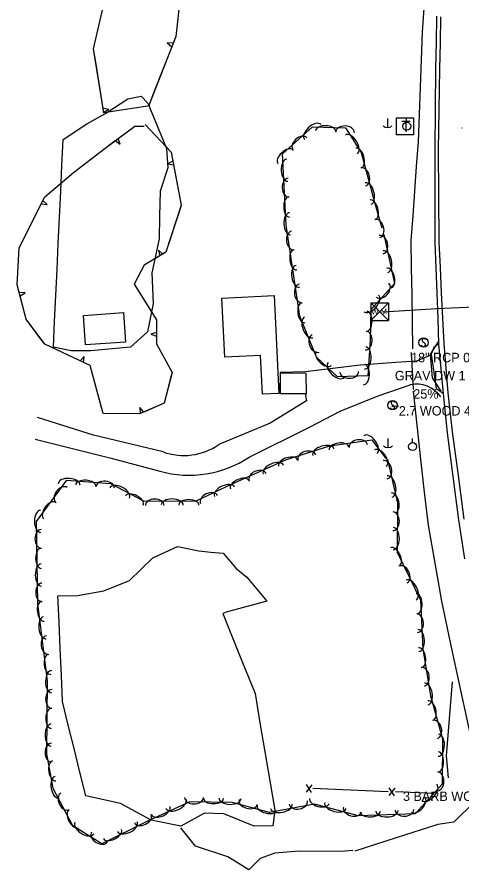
# Model space of a CAD drawing. Extents: x 954793 to 988390, y 1867850 to 1924428.
# Drawn here: x 960717.7 to 960953.6, y 1903296.9 to 1903749.7 of the extents above; entities that cross this region are included whole.
import ezdxf

# ---------------------------------------------------------------- set-up
doc = ezdxf.new("R2010")
doc.units = 0
for name, color, linetype in [('S_BUILDING', 7, 'Continuous'), ('S_DITCHLINE', 7, 'Continuous'), ('S_DRG_PT_SYM', 7, 'Continuous'), ('S_DRIVEWAY', 7, 'Continuous'), ('S_EDGE_BITUMINOUS', 7, 'Continuous'), ('S_EDGE_PAVEMENT', 7, 'Continuous'), ('S_FENCE', 7, 'Continuous'), ('S_MSC_PT_SYM', 7, 'Continuous'), ('S_OBSCURES', 7, 'Continuous'), ('S_SHOULDER', 7, 'Continuous'), ('S_SIDE_DRAIN', 7, 'Continuous'), ('S_SIDE_DRAIN_ANNOT', 7, 'Continuous'), ('S_SIDEWALK', 7, 'Continuous'), ('S_SIGN', 7, 'Continuous'), ('S_SIGN_ANNOT', 7, 'Continuous'), ('S_STREAM', 7, 'Continuous'), ('S_SURVEY_TEXT_ANNOT', 7, 'Continuous'), ('S_TELEPHONE_UTILITIES', 7, 'Continuous'), ('S_TREE', 7, 'Continuous'), ('S_UTILITY_POLE', 7, 'Continuous'), ('S_UTL_PT_SYM', 7, 'Continuous'), ('S_WATER_UTILITIES', 7, 'Continuous')]:
    doc.layers.add(name, color=color, linetype=linetype)

msp = doc.modelspace()

# ---------------------------------------------------------------- linework, layer by layer
at = {"layer": 'S_BUILDING'}
for points in [[(960826.35, 1903600.46), (960854.05, 1903601.82), (960856.6, 1903549.92), (960847.78, 1903549.49), (960846.78, 1903570), (960827.89, 1903569.08)], [(960752.95, 1903591.32), (960774.19, 1903592.81), (960775.29, 1903577.14), (960754.05, 1903575.65)]]:
    msp.add_lwpolyline(points, close=True, dxfattribs=at)
at = {"layer": 'S_DITCHLINE'}
for points in [[(960927.59, 1903573.51), (960927.38, 1903587.89), (960927.17, 1903602.26), (960926.95, 1903616.64), (960926.74, 1903631.02), (960927.7, 1903644.12), (960928.65, 1903657.22), (960929.61, 1903670.32), (960930.56, 1903683.42), (960931.11, 1903697.96), (960931.66, 1903712.5), (960932.21, 1903727.05), (960932.75, 1903741.59), (960933.92, 1903759.54)], [(960961.77, 1903351.6), (960957.06, 1903373.59), (960952.35, 1903395.58), (960947.63, 1903417.57), (960942.92, 1903439.57), (960939.41, 1903459.77), (960935.91, 1903479.97), (960933.83, 1903497.5), (960931.76, 1903515.04), (960929.82, 1903533.07), (960927.89, 1903551.11)], [(960960.27, 1903333.1), (960949.32, 1903322.32), (960940.76, 1903321.1), (960918.82, 1903313.96), (960896.88, 1903306.82)]]:
    msp.add_lwpolyline(points, dxfattribs=at)
at = {"layer": 'S_DRG_PT_SYM'}
for points in [[(960926.64, 1903571.43), (960926.64, 1903571.48), (960926.64, 1903571.43), (960926.59, 1903571.43), (960926.64, 1903571.43), (960926.64, 1903571.38), (960926.64, 1903571.43), (960926.69, 1903571.43)], [(960927.82, 1903552.11), (960927.82, 1903552.16), (960927.82, 1903552.11), (960927.77, 1903552.11), (960927.82, 1903552.11), (960927.82, 1903552.06), (960927.82, 1903552.11), (960927.87, 1903552.11)]]:
    msp.add_lwpolyline(points, dxfattribs=at)
at = {"layer": 'S_DRIVEWAY'}
for points in [[(960942.63, 1903551.01), (960938.04, 1903558.13), (960937, 1903570.64), (960941.24, 1903577.21)], [(960937.15, 1903570.11), (960929.58, 1903567.03), (960918.58, 1903566.34), (960899.58, 1903564.93), (960870.64, 1903561.28), (960857.2, 1903560.92), (960857.11, 1903549.88), (960870.56, 1903549.76), (960871.28, 1903546.03), (960851.87, 1903534.01), (960824.71, 1903522.76)], [(960840.86, 1903516.11), (960873.2, 1903532.13), (960889.13, 1903540.42), (960909.24, 1903548.57), (960926.25, 1903554.52)], [(960795.14, 1903518.86), (960758.27, 1903527.65), (960728.46, 1903537.15)], [(960727.29, 1903525.65), (960767.58, 1903515.5), (960793.42, 1903508.62)]]:
    msp.add_lwpolyline(points, dxfattribs=at)
msp.add_arc((960929.38, 1903538.68), 16.14, 35.7486, 101.173, dxfattribs=at)
for centre, major_axis, ratio, start_param, end_param in [((960806.44, 1903547.93), (31.11, 6.3), 0.975886, 4.152917, 5.131186), ((960809.28, 1903563.06), (53.71, 19.03), 0.992562, 4.091901, 4.962068)]:
    msp.add_ellipse(centre, major_axis=major_axis, ratio=ratio, start_param=start_param, end_param=end_param, dxfattribs=at)
at = {"layer": 'S_EDGE_BITUMINOUS'}
msp.add_lwpolyline([(960941.28, 1903576.16), (960938.69, 1903574.22), (960937.3, 1903570.69), (960939.99, 1903552.51), (960943.62, 1903549.98)], dxfattribs=at)
at = {"layer": 'S_EDGE_PAVEMENT'}
msp.add_lwpolyline([(960942.32, 1903749.79), (960942, 1903735.98), (960941.68, 1903722.17), (960941.36, 1903700.69), (960941.03, 1903679.21), (960941.2, 1903654.72), (960941.36, 1903630.24), (960942.02, 1903616.77), (960942.67, 1903603.3), (960943.33, 1903589.82), (960943.98, 1903576.35), (960945.1, 1903563.27), (960946.22, 1903550.2), (960948.52, 1903529.46), (960951.55, 1903506.32), (960954.58, 1903483.19)], dxfattribs=at)
at = {"layer": 'S_FENCE'}
for p, q in [((960874.02, 1903342.15), (960870.99, 1903338.17)), ((960873.85, 1903338.05), (960871.16, 1903342.26)), ((960917.97, 1903340.35), (960914.94, 1903336.38)), ((960917.8, 1903336.26), (960915.11, 1903340.47))]:
    msp.add_line(p, q, dxfattribs=at)
for points in [[(960914.46, 1903338.45), (960874.5, 1903340.08)], [(960938.43, 1903337.47), (960918.45, 1903338.28)]]:
    msp.add_lwpolyline(points, dxfattribs=at)
at = {"layer": 'S_MSC_PT_SYM'}
for points in [[(960953.54, 1903690.79), (960953.54, 1903690.84), (960953.54, 1903690.79), (960953.49, 1903690.79), (960953.54, 1903690.79), (960953.54, 1903690.74), (960953.54, 1903690.79), (960953.59, 1903690.79)], [(960918.04, 1903561.84), (960918.04, 1903561.89), (960918.04, 1903561.84), (960917.99, 1903561.84), (960918.04, 1903561.84), (960918.04, 1903561.79), (960918.04, 1903561.84), (960918.09, 1903561.84)], [(960916.6, 1903542.87), (960916.6, 1903542.92), (960916.6, 1903542.87), (960916.55, 1903542.87), (960916.6, 1903542.87), (960916.6, 1903542.82), (960916.6, 1903542.87), (960916.65, 1903542.87)], [(960920.17, 1903543.14), (960920.17, 1903543.19), (960920.17, 1903543.14), (960920.12, 1903543.14), (960920.17, 1903543.14), (960920.17, 1903543.09), (960920.17, 1903543.14), (960920.22, 1903543.14)], [(960872.12, 1903340.17), (960872.12, 1903340.22), (960872.12, 1903340.17), (960872.07, 1903340.17), (960872.12, 1903340.17), (960872.12, 1903340.12), (960872.12, 1903340.17), (960872.17, 1903340.17)], [(960922.35, 1903338.53), (960922.35, 1903338.58), (960922.35, 1903338.53), (960922.3, 1903338.53), (960922.35, 1903338.53), (960922.35, 1903338.48), (960922.35, 1903338.53), (960922.4, 1903338.53)], [(960938.43, 1903337.47), (960938.43, 1903337.52), (960938.43, 1903337.47), (960938.38, 1903337.47), (960938.43, 1903337.47), (960938.43, 1903337.42), (960938.43, 1903337.47), (960938.48, 1903337.47)]]:
    msp.add_lwpolyline(points, dxfattribs=at)
at = {"layer": 'S_OBSCURES'}
for points in [[(960742.18, 1903684.73), (960754.65, 1903692.95), (960764.18, 1903698.23), (960776.46, 1903706.3), (960783.51, 1903707.7), (960787.1, 1903703.9), (960791.66, 1903692.88), (960796.89, 1903679.86), (960797.66, 1903669.61), (960793.59, 1903657.27), (960793.32, 1903643.94), (960793.12, 1903631.97), (960789.17, 1903613.94), (960789.82, 1903597.62), (960786.96, 1903582.61), (960777.87, 1903574.39), (960756.81, 1903572.49), (960746.45, 1903572.58), (960736.95, 1903574.35), (960737.6, 1903588.15), (960738.26, 1903601.95), (960738.91, 1903615.74), (960739.56, 1903629.54), (960740.22, 1903643.34), (960740.87, 1903657.13), (960741.52, 1903670.93)], [(960741.8, 1903386.36), (960741.19, 1903400.36), (960740.58, 1903414.37), (960739.98, 1903428.37), (960739.37, 1903442.37), (960749.75, 1903442.59), (960763.64, 1903445.03), (960777.41, 1903450.51), (960789.68, 1903462.65), (960802.72, 1903468.53), (960814.09, 1903466.25), (960820.41, 1903465.58), (960826.97, 1903465.02), (960833.9, 1903456.85), (960839.64, 1903452.32), (960850.24, 1903439.64), (960828.63, 1903433.79), (960826.79, 1903433.04), (960835.35, 1903411.76), (960843.91, 1903390.49), (960846.51, 1903375.04), (960849.11, 1903359.6), (960851.72, 1903344.16), (960854.32, 1903328.71), (960853.36, 1903320.4), (960843.45, 1903320.06), (960827.43, 1903326.71), (960817.1, 1903327), (960804.57, 1903320.21), (960788.75, 1903323.38), (960772.53, 1903332.2), (960754.14, 1903336.22), (960751.06, 1903348.75), (960747.97, 1903361.29), (960744.88, 1903373.82)]]:
    msp.add_lwpolyline(points, close=True, dxfattribs=at)
at = {"layer": 'S_SHOULDER'}
msp.add_lwpolyline([(960940.18, 1903750.11), (960939.92, 1903736.28), (960939.65, 1903722.44), (960939.44, 1903700.81), (960939.22, 1903679.18), (960939.21, 1903654.61), (960939.2, 1903630.04), (960939.72, 1903616.55), (960940.24, 1903603.07), (960940.76, 1903589.58), (960941.28, 1903576.09), (960942.45, 1903562.99), (960943.62, 1903549.88), (960945.83, 1903528.88), (960948.83, 1903505.83), (960951.83, 1903482.79), (960954.97, 1903462.15)], dxfattribs=at)
at = {"layer": 'S_SIDE_DRAIN'}
msp.add_line((960926.64, 1903571.43), (960927.82, 1903552.11), dxfattribs=at)
at = {"layer": 'S_SIDEWALK'}
msp.add_lwpolyline([(960870.8, 1903560.87), (960871.1, 1903549.53), (960857.33, 1903549.87), (960857.44, 1903560.6), (960870.24, 1903560.87)], dxfattribs=at)
at = {"layer": 'S_SIGN'}
msp.add_line((960920.17, 1903543.14), (960916.6, 1903542.87), dxfattribs=at)
for centre in [(960933.31, 1903576.89), (960916.86, 1903543.62)]:
    msp.add_circle(centre, 2.49, dxfattribs=at)
for centre, radius, start, end in [((960933.99, 1903578.22), 1.5, 167.1196, 241.9813), ((960933.38, 1903578.16), 0.95, 16.5258, 156.8957), ((960932.89, 1903575.55), 1.4, 358.6529, 73.7063), ((960933.15, 1903576.07), 1.28, 204.641, 335.359), ((960917.55, 1903544.95), 1.5, 167.1196, 241.9813), ((960916.94, 1903544.89), 0.95, 16.5258, 156.8957), ((960916.71, 1903542.8), 1.28, 204.641, 335.359), ((960916.45, 1903542.28), 1.4, 358.6529, 73.7063)]:
    msp.add_arc(centre, radius, start, end, dxfattribs=at)
at = {"layer": 'S_STREAM'}
for points in [[(960948.48, 1903396.82), (960945.18, 1903357.56), (960946.38, 1903345.85)], [(960895.76, 1903307.17), (960889.52, 1903306.74), (960867.37, 1903306.93), (960854.4, 1903305.83), (960846.59, 1903302.99), (960840.66, 1903296.9), (960829.53, 1903303.78), (960812.35, 1903309.47), (960804.55, 1903319.26)]]:
    msp.add_lwpolyline(points, dxfattribs=at)
at = {"layer": 'S_TELEPHONE_UTILITIES'}
msp.add_lwpolyline([(960918.97, 1903687.2), (960918.97, 1903696.2), (960927.97, 1903696.2), (960927.97, 1903687.2)], close=True, dxfattribs=at)
at = {"layer": 'S_TREE'}
for p, q in [((960800.48, 1903735.79), (960797.39, 1903736.01)), ((960797.39, 1903736.01), (960799.76, 1903733.96)), ((960766.39, 1903700.57), (960763.29, 1903701.12)), ((960763.6, 1903699.18), (960766.39, 1903700.57)), ((960769.81, 1903684.08), (960772.36, 1903682.25)), ((960772.36, 1903682.25), (960771.38, 1903685.26)), ((960800.34, 1903673.25), (960797.57, 1903671.76)), ((960797.57, 1903671.76), (960800.7, 1903671.32)), ((960730.53, 1903650.61), (960733.64, 1903650.12)), ((960733.64, 1903650.12), (960731.41, 1903652.37)), ((960795.04, 1903623.9), (960792.69, 1903625.99)), ((960792.69, 1903625.99), (960793.35, 1903622.89)), ((960721.93, 1903603.3), (960718.77, 1903603.52)), ((960719.26, 1903601.62), (960721.93, 1903603.3)), ((960791.71, 1903582.25), (960788.71, 1903581.31)), ((960788.71, 1903581.31), (960791.71, 1903580.28)), ((960753.32, 1903569.45), (960751.11, 1903567.18)), ((960752.89, 1903566.34), (960753.32, 1903569.45)), ((960784.87, 1903540.01), (960782.81, 1903542.39)), ((960782.81, 1903542.39), (960783.06, 1903539.23))]:
    msp.add_line(p, q, dxfattribs=at)
for points in [[(960788.1, 1903702.65), (960763.64, 1903698.93), (960758.32, 1903732.85), (960763.56, 1903755.63), (960780.1, 1903786.18), (960781.18, 1903815.46), (960781.43, 1903848.36), (960804.05, 1903862.92), (960811.27, 1903833.61), (960805.3, 1903770.18), (960801.85, 1903739.29), (960787.56, 1903702.75)], [(960804.2, 1903760.4), (960801.85, 1903739.29), (960800.48, 1903735.79)], [(960759.42, 1903725.82), (960758.32, 1903732.85), (960762.33, 1903750.27)], [(960799.76, 1903733.96), (960790.67, 1903710.7)], [(960763.29, 1903701.12), (960759.42, 1903725.82)], [(960790.67, 1903710.7), (960787.56, 1903702.75)], [(960788.1, 1903702.65), (960763.64, 1903698.93), (960763.6, 1903699.18)], [(960785.62, 1903692.7), (960799.44, 1903677.98), (960804.76, 1903649.89), (960796.66, 1903624.86), (960785.1, 1903618), (960779.89, 1903607.8), (960791.72, 1903589), (960791.7, 1903576.2), (960799.89, 1903561.06), (960795.75, 1903544.73), (960782.68, 1903539.07), (960763.4, 1903539.2), (960756.41, 1903564.67), (960732.34, 1903576.06), (960722.49, 1903589.34), (960717.71, 1903607.56), (960718.87, 1903627.21), (960732.34, 1903654.24), (960747.6, 1903667.18), (960764.43, 1903680.05), (960780.12, 1903691.81), (960785.12, 1903691.74)], [(960771.38, 1903685.26), (960780.12, 1903691.81), (960785.12, 1903691.74)], [(960785.62, 1903692.7), (960799.44, 1903677.98), (960800.34, 1903673.25)], [(960912.12, 1903634.21), (960917.8, 1903608.22), (960905.35, 1903594.26), (960905.03, 1903578.2), (960903.77, 1903559.24), (960887.68, 1903558.72), (960876.53, 1903569.07), (960867.62, 1903590.98), (960860.33, 1903639.12), (960858.51, 1903677.03), (960874.38, 1903691.5), (960891.93, 1903690.85), (960900.23, 1903677.79), (960907.27, 1903651.42), (960911.16, 1903637.79)], [(960749.91, 1903668.94), (960764.43, 1903680.05), (960769.81, 1903684.08)], [(960731.41, 1903652.37), (960732.34, 1903654.24), (960747.6, 1903667.18), (960749.91, 1903668.94)], [(960800.7, 1903671.32), (960804.76, 1903649.89), (960803.78, 1903646.85)], [(960719.38, 1903628.24), (960730.53, 1903650.61)], [(960803.78, 1903646.85), (960796.66, 1903624.86), (960795.04, 1903623.9)], [(960718.77, 1903603.52), (960717.71, 1903607.56), (960718.87, 1903627.21), (960719.38, 1903628.24)], [(960793.35, 1903622.89), (960785.1, 1903618), (960779.89, 1903607.8), (960782, 1903604.45)], [(960782, 1903604.45), (960791.72, 1903589), (960791.71, 1903582.25)], [(960729.82, 1903579.46), (960722.49, 1903589.34), (960719.26, 1903601.62)], [(960751.11, 1903567.18), (960732.34, 1903576.06), (960729.82, 1903579.46)], [(960791.71, 1903580.28), (960791.7, 1903576.2), (960799.89, 1903561.06), (960798.98, 1903557.47)], [(960761.99, 1903544.31), (960756.41, 1903564.67), (960752.89, 1903566.34)], [(960798.98, 1903557.47), (960795.75, 1903544.73), (960784.87, 1903540.01)], [(960783.06, 1903539.23), (960782.68, 1903539.07), (960763.4, 1903539.2), (960761.99, 1903544.31)], [(960914.11, 1903514.76), (960919.5, 1903491.54), (960919.27, 1903465.58), (960931.7, 1903440.16), (960932.81, 1903414.34), (960936.97, 1903389.36), (960943.27, 1903366.57), (960943.06, 1903342.35), (960928.82, 1903326.63), (960898.78, 1903325.61), (960875.51, 1903331.9), (960851.58, 1903327.33), (960831.81, 1903332.78), (960809.36, 1903332.97), (960786.5, 1903322.61), (960762.67, 1903310.79), (960747.34, 1903320.37), (960736.92, 1903340.06), (960733.57, 1903358.53), (960733.91, 1903397.23), (960728.67, 1903438.34), (960728.05, 1903481.92), (960744.17, 1903503.74), (960767.18, 1903502.05), (960784.8, 1903492.8), (960812.29, 1903492.72), (960831.69, 1903501.93), (960860.53, 1903514.82), (960883.58, 1903522.08), (960905.87, 1903525.27), (960913.18, 1903515.27)]]:
    msp.add_lwpolyline(points, dxfattribs=at)
for centre, major_axis, ratio in [((960874.47, 1903688.7), (-4.34, -3.95), 0.55008), ((960881.35, 1903689.12), (-5.34, 0.2), 0.540699), ((960891.63, 1903688.47), (-4.95, 0.18), 0.685311), ((960867.8, 1903682.27), (-3.66, -3.34), 0.685311), ((960895, 1903682.07), (-3.15, 4.95), 0.55008), ((960860.01, 1903675.53), (-3.95, -3.6), 0.540699), ((960898.81, 1903674.88), (-1.38, 5.17), 0.540699), ((960861.05, 1903668.37), (0.28, -5.86), 0.55008), ((960901.22, 1903664.86), (-1.28, 4.79), 0.685311), ((960861.75, 1903659.13), (0.24, -4.95), 0.685311), ((960903.86, 1903655.98), (-1.51, 5.67), 0.55008), ((960861.99, 1903648.83), (0.26, -5.34), 0.540699), ((960906.22, 1903647.4), (-1.47, 5.14), 0.540699), ((960862.41, 1903639.97), (0.28, -5.86), 0.55008), ((960908.79, 1903637.42), (-1.36, 4.77), 0.685311), ((960863.96, 1903631.07), (0.74, -4.9), 0.685311), ((960910.86, 1903628.86), (-1.06, 4.84), 0.685311), ((960865.24, 1903620.84), (0.8, -5.29), 0.540699), ((960913.09, 1903619.87), (-1.25, 5.73), 0.55008), ((960866.57, 1903612.07), (0.88, -5.8), 0.55008), ((960914.98, 1903611.2), (-1.14, 5.22), 0.540699), ((960911.51, 1903604.74), (3.3, 3.7), 0.685311), ((960868.21, 1903602.96), (0.74, -4.9), 0.685311), ((960905.54, 1903597.66), (3.91, 4.38), 0.55008), ((960869.5, 1903592.73), (0.8, -5.29), 0.540699), ((960872.37, 1903584.91), (2.21, -5.44), 0.55008), ((960903.1, 1903588.1), (0.11, 5.35), 0.540699), ((960902.62, 1903577.91), (0.33, 4.94), 0.685311), ((960876.1, 1903576.43), (1.87, -4.59), 0.685311), ((960902.27, 1903568.66), (0.39, 5.86), 0.55008), ((960880.4, 1903568.37), (3.92, -3.64), 0.540699), ((960886.91, 1903562.33), (4.3, -3.99), 0.55008), ((960901.69, 1903559.81), (0.35, 5.33), 0.540699), ((960893.84, 1903561.3), (4.95, 0.16), 0.685311), ((960905.12, 1903522.7), (-3.46, 4.74), 0.55008), ((960880.14, 1903518.77), (-5.6, -1.76), 0.55008), ((960888.43, 1903520.63), (-5.29, -0.76), 0.540699), ((960898.66, 1903521.83), (-4.91, -0.7), 0.685311), ((960871.39, 1903515.74), (-4.73, -1.49), 0.685311), ((960910.35, 1903515.54), (-3.15, 4.32), 0.540699), ((960853.6, 1903509.4), (-5.36, -2.39), 0.55008), ((960861.48, 1903512.9), (-5.1, -1.61), 0.540699), ((960912.91, 1903509.4), (-1.12, 4.83), 0.685311), ((960845.25, 1903505.38), (-4.52, -2.02), 0.685311), ((960745.29, 1903501.53), (-5.85, 0.43), 0.55008), ((960835.74, 1903501.42), (-4.88, -2.18), 0.540699), ((960915.26, 1903500.44), (-1.33, 5.72), 0.55008), ((960741.35, 1903495.9), (-2.94, -3.99), 0.685311), ((960754.13, 1903500.88), (-5.33, 0.39), 0.540699), ((960764.39, 1903499.87), (-4.94, 0.36), 0.685311), ((960772.07, 1903497.09), (-5.2, 2.73), 0.55008), ((960827.74, 1903497.71), (-5.3, -2.52), 0.55008), ((960779.92, 1903492.97), (-4.73, 2.49), 0.540699), ((960819.49, 1903493.5), (-4.48, -2.13), 0.685311), ((960917.26, 1903491.8), (-1.21, 5.21), 0.540699), ((960735.01, 1903487.77), (-3.18, -4.3), 0.540699), ((960790.7, 1903490.4), (-4.96, 0.01), 0.685311), ((960799.96, 1903490.63), (-5.87, 0.02), 0.55008), ((960808.82, 1903490.61), (-5.35, 0.02), 0.540699), ((960730.17, 1903481.93), (0.08, -5.87), 0.55008), ((960917.03, 1903482.02), (0.04, 4.96), 0.685311), ((960730.57, 1903472.67), (0.07, -4.95), 0.685311), ((960917.21, 1903472.76), (0.05, 5.87), 0.55008), ((960918.12, 1903463.11), (-2.35, 4.8), 0.540699), ((960730.45, 1903462.37), (0.08, -5.35), 0.540699), ((960730.58, 1903453.5), (0.08, -5.87), 0.55008), ((960922.41, 1903453.74), (-2.18, 4.45), 0.685311), ((960926.71, 1903445.54), (-2.58, 5.27), 0.55008), ((960730.97, 1903444.25), (0.07, -4.95), 0.685311), ((960929.66, 1903438.23), (-0.23, 5.34), 0.540699), ((960731.33, 1903434.22), (0.68, -5.3), 0.540699), ((960929.84, 1903427.92), (-0.21, 4.95), 0.685311), ((960732.45, 1903425.42), (0.74, -5.82), 0.55008), ((960930.5, 1903418.68), (-0.25, 5.86), 0.55008), ((960733.88, 1903416.27), (0.63, -4.92), 0.685311), ((960931.44, 1903409.62), (-0.88, 5.27), 0.540699), ((960734.93, 1903406.02), (0.68, -5.3), 0.540699), ((960932.88, 1903399.42), (-0.81, 4.89), 0.685311), ((960736.03, 1903396.93), (-0.05, -5.87), 0.55008), ((960934.66, 1903390.33), (-0.97, 5.79), 0.55008), ((960736.21, 1903387.67), (-0.04, -4.96), 0.685311), ((960936.93, 1903381.53), (-1.42, 5.15), 0.540699), ((960735.86, 1903377.37), (-0.05, -5.35), 0.540699), ((960735.78, 1903368.5), (-0.05, -5.87), 0.55008), ((960939.42, 1903371.54), (-1.32, 4.78), 0.685311), ((960941.12, 1903363.14), (0.05, 5.87), 0.55008), ((960735.96, 1903359.24), (-0.04, -4.96), 0.685311), ((960941.04, 1903354.27), (0.05, 5.35), 0.540699), ((960737.37, 1903349.49), (0.95, -5.26), 0.540699), ((960738.95, 1903340.77), (1.05, -5.77), 0.55008), ((960940.69, 1903343.97), (0.04, 4.96), 0.685311), ((960936.35, 1903338.1), (3.94, 4.35), 0.55008), ((960743.2, 1903333.29), (2.32, -4.38), 0.685311), ((960802.02, 1903331.97), (5.34, 2.42), 0.55008), ((960811.54, 1903335.33), (4.96, -0.04), 0.685311), ((960821.84, 1903334.98), (5.35, -0.05), 0.540699), ((960830.7, 1903334.91), (5.87, -0.05), 0.55008), ((960840.29, 1903332.91), (4.78, -1.32), 0.685311), ((960866.9, 1903332.68), (4.87, 0.93), 0.685311), ((960877.99, 1903333.43), (5.16, -1.39), 0.540699), ((960886.55, 1903331.12), (5.67, -1.53), 0.55008), ((960930.4, 1903331.53), (3.59, 3.96), 0.540699), ((960747.79, 1903324.06), (2.5, -4.73), 0.540699), ((960793.94, 1903328.31), (4.87, 2.21), 0.540699), ((960850.15, 1903329.92), (5.15, -1.42), 0.540699), ((960857.86, 1903330.69), (5.76, 1.1), 0.55008), ((960895.55, 1903328.95), (4.78, -1.29), 0.685311), ((960905.02, 1903327.95), (5.34, 0.18), 0.540699), ((960913.88, 1903328.25), (5.87, 0.2), 0.55008), ((960923.13, 1903328.82), (4.95, 0.17), 0.685311), ((960784.39, 1903324.22), (4.44, 2.2), 0.685311), ((960753.4, 1903319.09), (4.98, -3.11), 0.55008), ((960776.21, 1903319.87), (5.26, 2.61), 0.55008), ((960761.39, 1903314.4), (4.2, -2.63), 0.685311), ((960768.27, 1903315.94), (4.79, 2.37), 0.540699)]:
    msp.add_ellipse(centre, major_axis=major_axis, ratio=ratio, start_param=3.141593, end_param=6.283185, dxfattribs=at)
at = {"layer": 'S_UTILITY_POLE'}
for p, q in [((960914.15, 1903695.78), (960914.15, 1903691.05)), ((960924.28, 1903693.89), (960924.28, 1903696)), ((960914.35, 1903525.89), (960914.35, 1903521.16)), ((960927.36, 1903523.83), (960927.36, 1903525.94))]:
    msp.add_line(p, q, dxfattribs=at)
for centre in [(960924.4, 1903691.75), (960927.48, 1903521.69)]:
    msp.add_circle(centre, 2.13, dxfattribs=at)
for centre in [(960914.22, 1903694.48), (960914.41, 1903524.59)]:
    msp.add_arc(centre, 3.41, 226.3972, 313.6028, dxfattribs=at)
at = {"layer": 'S_UTL_PT_SYM'}
for points in [[(960953.54, 1903690.79), (960953.54, 1903690.84), (960953.54, 1903690.79), (960953.49, 1903690.79), (960953.54, 1903690.79), (960953.54, 1903690.74), (960953.54, 1903690.79), (960953.59, 1903690.79)], [(960940.14, 1903595.01), (960940.14, 1903595.06), (960940.14, 1903595.01), (960940.09, 1903595.01), (960940.14, 1903595.01), (960940.14, 1903594.96), (960940.14, 1903595.01), (960940.19, 1903595.01)], [(960911.8, 1903593.21), (960911.8, 1903593.26), (960911.8, 1903593.21), (960911.75, 1903593.21), (960911.8, 1903593.21), (960911.8, 1903593.16), (960911.8, 1903593.21), (960911.85, 1903593.21)]]:
    msp.add_lwpolyline(points, dxfattribs=at)
at = {"layer": 'S_WATER_UTILITIES'}
for p, q in [((960905.37, 1903598.03), (960914.71, 1903598.03)), ((960905.37, 1903598.03), (960905.37, 1903588.54)), ((960905.37, 1903598.03), (960914.71, 1903588.54)), ((960914.71, 1903598.03), (960905.37, 1903588.54)), ((960911.8, 1903593.21), (960940.14, 1903595.01)), ((960914.71, 1903598.03), (960914.71, 1903588.54)), ((960940.14, 1903595.01), (960974.66, 1903596.36)), ((960905.37, 1903588.54), (960914.71, 1903588.54))]:
    msp.add_line(p, q, dxfattribs=at)

# ---------------------------------------------------------------- texts
at = {"layer": 'S_SIDE_DRAIN_ANNOT'}
for s, p in [('18" RCP 00% FILL 19.4', (960926.64, 1903566.43)), ('25%', (960927.82, 1903547.11))]:
    msp.add_text(s, height=5, dxfattribs=at).set_placement(p)
at = {"layer": 'S_SIGN_ANNOT'}
msp.add_text('2.7 WOOD 4483 & 4485', height=5, dxfattribs=at).set_placement((960920.17, 1903538.14))
at = {"layer": 'S_SURVEY_TEXT_ANNOT'}
for s, p in [('GRAV DW 1 ST FRAME', (960918.04, 1903556.84)), ('3 BARB WOOD & TREE POOR C', (960922.35, 1903333.53))]:
    msp.add_text(s, height=5, dxfattribs=at).set_placement(p)
at = {"layer": 'S_TELEPHONE_UTILITIES'}
msp.add_text('T', height=6, rotation=360, dxfattribs=at).set_placement((960921.54, 1903688.7))
at = {"layer": 'S_WATER_UTILITIES'}
msp.add_text('W M', height=3, rotation=360, dxfattribs=at).set_placement((960905.58, 1903591.8))

doc.saveas('drawing.dxf')
